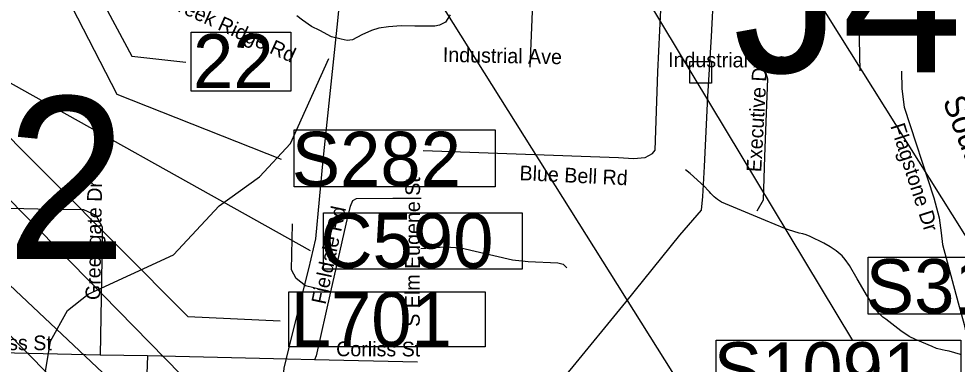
# Model space of a CAD drawing. Extents: x 1662474 to 1856135, y 779280 to 917889.
# Drawn here: x 1763307 to 1769369, y 828497 to 830732 of the extents above; entities that cross this region are included whole.
import ezdxf

# ---------------------------------------------------------------- set-up
doc = ezdxf.new("R2010")
doc.units = 0
for name, color, linetype in [('Exist Hydrographic Creek Single Shore', 7, 'Continuous'), ('Exist Hydrographic Misc Water Feature', 7, 'Continuous'), ('Exist Railroad Mainline Label', 7, 'Continuous'), ('Exist Road Non-System Structure Non-Sys Other Attributed CELL', 7, 'Continuous'), ('Exist Road Non-System Structure Non-Sys Other Number Label', 7, 'Continuous'), ('Exist Road Non-System Type 51', 7, 'Continuous'), ('Exist Road Non-System Type 51 Label', 7, 'Continuous'), ('Exist Road Primary Interstate Structure Cantilever Sign Number Label', 7, 'Continuous'), ('Exist Road Primary Interstate Structure Ovrhead Sign CELL', 7, 'Continuous'), ('Exist Road Primary Interstate Structure Ovrhead Sign Number Label', 7, 'Continuous'), ('Exist Road Primary Interstate Structure Standard Bridge Number Label', 7, 'Continuous'), ('Exist Road Primary US Structure Ovrhead Sign CELL', 7, 'Continuous'), ('Exist Road Secondary Structure Standard Bridge Number Label', 7, 'Continuous'), ('Exist Utilities Electrical Transmission Line', 7, 'Continuous'), ('Exist Vertical Profile Horizontal Axis Label Major', 7, 'Continuous')]:
    doc.layers.add(name, color=color, linetype=linetype)

msp = doc.modelspace()

# ---------------------------------------------------------------- linework, layer by layer
at = {"layer": 'Exist Hydrographic Creek Single Shore'}
msp.add_lwpolyline([(1766093, 830758.7), (1766062.8, 830709.1), (1766025.8, 830691.2), (1765993.8, 830684.2), (1765864.6, 830685.2), (1765777.8, 830687.3), (1765695, 830680.8), (1765633.9, 830670.5), (1765585.1, 830656.1), (1765522.6, 830628.2), (1765463.5, 830596), (1765428.9, 830591.5), (1765388.8, 830599.4), (1765327.6, 830615.9), (1765250.8, 830656.3), (1765197.1, 830682.9), (1765140.5, 830724.1), (1765102.6, 830751.1)], dxfattribs=at)
at = {"layer": 'Exist Hydrographic Misc Water Feature'}
for points in [[(1763083.1, 825206.2), (1763196.1, 825857.1), (1763475.2, 826294.5), (1763551.1, 826476.8), (1763562.1, 826712.8), (1763488.1, 826927.7), (1763478.1, 827669.7), (1763397.1, 827953.7), (1763511.1, 828647.2), (1763621, 828845.1), (1763755.1, 828950.8), (1764307.1, 829205.4), (1764602.2, 829521), (1764862.2, 829709.4), (1765063.1, 829925.1), (1765310, 830474.9)], [(1769389.7, 828560.1), (1769316.1, 828582.7), (1769292.1, 828586.9), (1769272, 828591), (1769236.1, 828599.3), (1769206.2, 828611.5), (1769100.6, 828656.4), (1769058.8, 828676.8), (1769004.8, 828713.2), (1768907.4, 828788.1), (1768889.6, 828802.2), (1768859.9, 828830.4), (1768848, 828846.6), (1768806.5, 828908.8), (1768782.8, 828945.1), (1768759.2, 828987.3), (1768723.7, 829049.6), (1768674.3, 829136), (1768644.6, 829174.3), (1768624.9, 829198.5), (1768599, 829220.7), (1768587.1, 829230.8), (1768561.3, 829249), (1768547.4, 829257.1), (1768507.4, 829279.4), (1768419.8, 829324.2), (1768394, 829334.4), (1768371.8, 829340.6), (1768348, 829344.7), (1768280.2, 829367.3), (1768256.2, 829375.5), (1768130.5, 829426.6), (1767847.5, 829545), (1767819.6, 829563.2), (1767799.7, 829579.3), (1767777.8, 829601.5), (1767768, 829611.7), (1767758.1, 829623.7), (1767738.2, 829643.8), (1767712.4, 829668.1), (1767643.1, 829730.7), (1767613.1, 829754.9)]]:
    msp.add_lwpolyline(points, dxfattribs=at)
at = {"layer": 'Exist Road Non-System Structure Non-Sys Other Attributed CELL'}
msp.add_lwpolyline([(1767642.3, 830454.7), (1767781.3, 830454.7), (1767781.3, 830315.6), (1767642.3, 830315.6)], close=True, dxfattribs=at)
at = {"layer": 'Exist Road Non-System Type 51'}
for p, q in [((1764139.6, 828550.4), (1763833.4, 828556.6)), ((1765883.2, 828510.7), (1765217.9, 828525.4))]:
    msp.add_line(p, q, dxfattribs=at)
for points in [[(1768930.6, 831620.4), (1768919.1, 831509.1), (1768889.4, 831401.2), (1768821.5, 831221.9), (1768766.6, 831062.4), (1768741.1, 830934.5), (1768731.4, 830804.1), (1768739.6, 830396.2)], [(1767434.6, 830389.4), (1767453.5, 830790.9), (1767444.4, 830825.6), (1767427.9, 830851.6), (1767399.8, 830872.4), (1767372.6, 830880.2), (1766833.4, 830900.7), (1766754.6, 830900.4), (1766717.4, 830894.4), (1766679.2, 830877.4), (1766653.6, 830856.9), (1766631.8, 830825.9), (1766623.4, 830778.6), (1766608.6, 830418.5)], [(1765920, 829879.4), (1767181.1, 829833.8), (1767277.9, 829828.5), (1767354.1, 829833.8), (1767400.8, 829860.8), (1767417.4, 829882.6), (1767434.6, 830389.4)], [(1768132.5, 830380.2), (1768143.9, 830343.2), (1768124.9, 829841.9), (1768115.1, 829558.2), (1768074.2, 829486.8)], [(1769009.4, 830393.9), (1769011.2, 830278.1), (1769025.9, 830159.5), (1769217.2, 829573.2), (1769251.9, 829445.1), (1769266.4, 829347.9), (1769274.8, 829272.4), (1769375.5, 828894.4), (1769414.1, 828753.5), (1769435.6, 828651.4), (1769445.4, 828548.2), (1769435.9, 828331.7), (1769462.4, 828251.4)], [(1765906.4, 829568.9), (1765723.1, 829568.4), (1765486.6, 829566.4), (1765462.5, 829554.5), (1765447, 829517), (1765431.2, 829451.4), (1765321.6, 828965)], [(1762709.2, 829519.1), (1762894.6, 829515.9), (1763518.4, 829500.2), (1763724.8, 829498.1), (1763804, 829460.5), (1763846.8, 829386.8), (1763843.4, 829174.4), (1763833.4, 828556.6)], [(1765321.6, 828965), (1765159.4, 829003.6), (1765098.8, 829051.4), (1765069.6, 829107.5), (1765075.9, 829406.5)], [(1765904.2, 829245.1), (1766060.6, 829256.6), (1766161.6, 829249.2), (1766495.5, 829171.9), (1766598.4, 829162.1), (1766788.4, 829152.4), (1766823.9, 829144.9), (1766846.4, 829121.2)], [(1765321.6, 828965), (1765227.6, 828550.4), (1765217.9, 828525.4)], [(1763833.4, 828556.6), (1762815.9, 828580.5), (1762748.1, 828582.9)], [(1764139.6, 828550.4), (1764131.9, 828376.9), (1764129.6, 828259), (1764143.9, 828178.4), (1764163.6, 828110.9), (1764179.6, 828075.2)], [(1765217.9, 828525.4), (1765042.9, 828530.9), (1764139.6, 828550.4)]]:
    msp.add_lwpolyline(points, dxfattribs=at)
at = {"layer": 'Exist Road Primary Interstate Structure Cantilever Sign Number Label'}
for points in [[(1760527.7, 831453.1), (1764348.1, 827567.4), (1765383.4, 827269.1)], [(1762032.5, 831375.8), (1762604.6, 830609.6), (1764400.1, 828806.4), (1764995.6, 828778.7)]]:
    msp.add_lwpolyline(points, dxfattribs=at)
msp.add_lwpolyline([(1765051, 828965.4), (1766319, 828965.4), (1766319, 828610.4), (1765051, 828610.4)], close=True, dxfattribs=at)
at = {"layer": 'Exist Road Primary Interstate Structure Ovrhead Sign CELL'}
msp.add_line((1764969.9, 832526), (1767713.1, 828153), dxfattribs=at)
for points in [[(1763136.4, 831803.2), (1763940.6, 830244.3), (1765001.4, 829824.4)], [(1760878, 831246.6), (1764450.4, 827874.4), (1765411.1, 827795.4)]]:
    msp.add_lwpolyline(points, dxfattribs=at)
for points in [[(1765086.5, 830013.5), (1766384.4, 830013.5), (1766384.4, 829644.9), (1765086.5, 829644.9)], [(1768794.4, 829190.1), (1770092.2, 829190.1), (1770092.2, 828821.4), (1768794.4, 828821.4)], [(1767812.3, 828651.9), (1769392.3, 828651.9), (1769392.3, 828277.7), (1767812.3, 828277.7)]]:
    msp.add_lwpolyline(points, close=True, dxfattribs=at)
at = {"layer": 'Exist Road Primary Interstate Structure Ovrhead Sign Number Label'}
msp.add_line((1767063.3, 833097.1), (1769485.1, 829227), dxfattribs=at)
at = {"layer": 'Exist Road Primary Interstate Structure Standard Bridge Number Label'}
msp.add_lwpolyline([(1761511.6, 831336.9), (1764357, 828428.2), (1765618.9, 828320.8)], dxfattribs=at)
at = {"layer": 'Exist Road Primary US Structure Ovrhead Sign CELL'}
msp.add_line((1766170.9, 832841.4), (1768693.1, 828649.7), dxfattribs=at)
at = {"layer": 'Exist Road Secondary Structure Standard Bridge Number Label'}
msp.add_lwpolyline([(1763313.9, 831842.7), (1764036.9, 830490.1), (1764386.7, 830451.2)], dxfattribs=at)
msp.add_lwpolyline([(1764420.1, 830645.8), (1765064.2, 830645.8), (1765064.2, 830263.5), (1764420.1, 830263.5)], close=True, dxfattribs=at)
at = {"layer": 'Exist Utilities Electrical Transmission Line'}
for points in [[(1765400.2, 831076.9), (1765366, 830719.5), (1765270.5, 829818.2), (1765223.7, 829308.4), (1765178.4, 829114.7), (1765063.8, 828659.5), (1765018.6, 828472), (1764941, 827562.4), (1764861.7, 826685), (1764781.8, 826369.9), (1764636.3, 825788.6), (1764515.6, 825325.6), (1764276.8, 824849), (1764119.2, 824586.1), (1763998.4, 824427.1), (1763859.4, 824289.8), (1763523.6, 823997.9), (1763318.6, 823796.9), (1763167.5, 823610)], [(1767793.9, 830913.6), (1767779, 830617.8), (1767755.4, 830228.3), (1767733.4, 829776.8), (1767723.5, 829582.7), (1767714.8, 829494.9), (1767575.3, 829332.3), (1767225.4, 828899.6), (1766867.6, 828459.2), (1766744.1, 828312.4), (1766819.2, 828018.1), (1766900.3, 827697.1), (1766977.8, 827408.6), (1767006.7, 827296.4), (1766873.5, 826945.6), (1766729.6, 826537.3), (1766614.5, 826204.5), (1766559.4, 826075), (1766657.3, 825838.3), (1766806, 825485.2), (1766948.8, 825163.8), (1767060.5, 824896.9), (1767228.7, 824499.4), (1767373.5, 824162.3)]]:
    msp.add_lwpolyline(points, dxfattribs=at)
at = {"layer": 'Exist Vertical Profile Horizontal Axis Label Major'}
msp.add_lwpolyline([(1762976.8, 830470.9), (1765189.3, 829233.7)], dxfattribs=at)
msp.add_lwpolyline([(1765276.5, 829476.1), (1766559.4, 829476.1), (1766559.4, 829111.2), (1765276.5, 829111.2)], close=True, dxfattribs=at)

# ---------------------------------------------------------------- texts
at = {"layer": 'Exist Railroad Mainline Label'}
msp.add_text('Southern', height=150, rotation=291.40255, dxfattribs=at).set_placement((1769272.9, 830200.7))
at = {"layer": 'Exist Road Non-System Structure Non-Sys Other Number Label'}
for s, p in [('J473', (1767920.1, 830385.1)), ('J512', (1760961.3, 829177.8))]:
    msp.add_text(s, height=1049.86, dxfattribs=at).set_placement(p)
at = {"layer": 'Exist Road Non-System Type 51 Label'}
for s, rotation, p in [('Creek Ridge Rd', 335.5953, (1764245, 830819.9)), ('Industrial Ave', 358.83551, (1766045.5, 830453.6)), ('Industrial Ave', 359.74456, (1767501.3, 830419.5)), ('Executive Dr', 86.86214, (1768102.8, 829738)), ('Flagstone Dr', 287.8668, (1768936.2, 830038.9)), ('Blue Bell Rd', 357.23675, (1766539.9, 829688.5)), ('Greengate Dr', 89.09493, (1763833.2, 828911.9)), ('S Elm Eugene St', 89.84272, (1765896.8, 828739.6)), ('Fieldale Rd', 78.00131, (1765288.5, 828879.6)), ('Fieldale Rd', 78.00131, (1765288.5, 828879.6)), ('Corliss St', 359.84828, (1762977, 828589.2)), ('Corliss St', 359.84828, (1765356.9, 828549)), ('Corliss St', 359.84828, (1765356.9, 828549))]:
    msp.add_text(s, height=95, rotation=rotation, dxfattribs=at).set_placement(p)
at = {"layer": 'Exist Road Primary Interstate Structure Cantilever Sign Number Label'}
msp.add_text('L701', height=350, dxfattribs=at).set_placement((1765063.5, 828612.5))
at = {"layer": 'Exist Road Primary Interstate Structure Ovrhead Sign CELL'}
for s, p in [('S282', (1765070.5, 829651)), ('S311', (1768778.3, 828827.5)), ('S1091', (1767796.3, 828289.3))]:
    msp.add_text(s, height=350, dxfattribs=at).set_placement(p)
at = {"layer": 'Exist Road Secondary Structure Standard Bridge Number Label'}
msp.add_text('22', height=350, dxfattribs=at).set_placement((1764432.6, 830283.3))
at = {"layer": 'Exist Vertical Profile Horizontal Axis Label Major'}
msp.add_text('C590', height=350, dxfattribs=at).set_placement((1765254.4, 829120.9))

doc.saveas('drawing.dxf')
